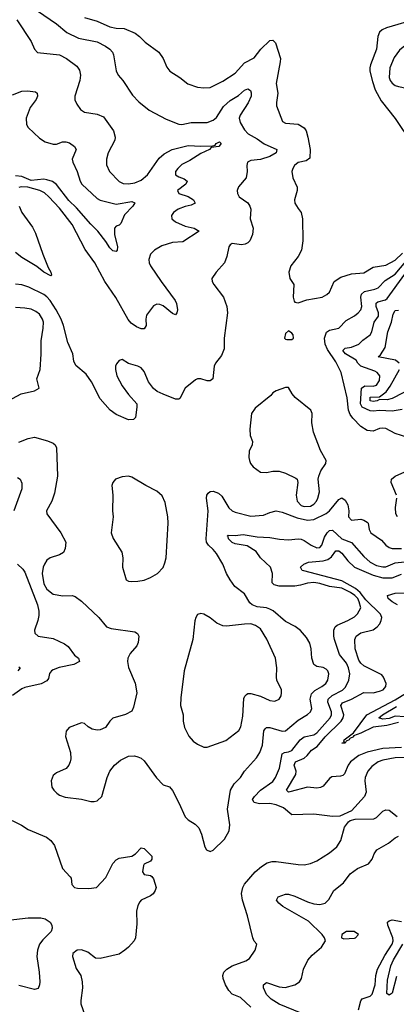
# Model space of a CAD drawing. Header units: inches. Extents: x 884549 to 1028252, y 526810 to 653624.
# Tile 738 of 1056: x 992396 to 994796, y 591106 to 597378. Entities that reach past the tile are written whole.
import ezdxf

# ---------------------------------------------------------------- set-up
doc = ezdxf.new("R2010")
doc.units = ezdxf.units.IN
doc.header["$MEASUREMENT"] = 0
doc.layers.add('A9599', color=7, linetype='Continuous')

msp = doc.modelspace()

# ---------------------------------------------------------------- linework, layer by layer
at = {"layer": 'A9599', "color": 5}
for points, elevation in [([(992510, 597434.3), (992630, 597351.1), (992696.2, 597296.2), (992770, 597259.1), (992890, 597236.3), (992942.3, 597210), (992970.3, 597190), (992987.8, 597170), (992994.5, 597154.5), (993010, 597051), (993024.1, 597024.1), (993054.4, 596990), (993116.1, 596896.1), (993155.4, 596855.4), (993221.8, 596801.8), (993330, 596744.2), (993410, 596711.8), (993430.3, 596710.3), (993490, 596722), (993590, 596723.2), (993630, 596737.5), (993650, 596755), (993695.5, 596824.5), (993736.9, 596863.1), (993790, 596894.7), (993830, 596927.8), (993850, 596937.5), (993866.7, 596926.7), (993872.3, 596912.3), (993870.9, 596890), (993852, 596848), (993801.6, 596770), (993795.5, 596750), (993801.9, 596721.9), (993830, 596675.3), (993852.7, 596650), (993910, 596618), (993954, 596586), (994034.4, 596550), (994030.2, 596530), (993990, 596505.5), (993930, 596486.8), (993870, 596480.5), (993847.7, 596470), (993843, 596450), (993846.4, 596410), (993840.4, 596370), (993790, 596312), (993782, 596290), (993783.7, 596270), (993794.4, 596250), (993850, 596210.4), (993863.1, 596190), (993868.5, 596170), (993865.3, 596110), (993884.6, 596050), (993879, 596010), (993862.6, 595970), (993850, 595956.3), (993833, 595947), (993810, 595944.4), (993750, 595952.6), (993737.4, 595942.6), (993728.7, 595930), (993716.9, 595870), (993701.7, 595830), (993648.4, 595770), (993621.6, 595730), (993622.4, 595710), (993633.4, 595690), (993694.2, 595610), (993715.5, 595550), (993721.3, 595510), (993699.5, 595350), (993699.9, 595280.1), (993681.8, 595238.2), (993644.9, 595190), (993634.9, 595170), (993627.3, 595090), (993610, 595077), (993590, 595077), (993550, 595089.5), (993530, 595089.5), (993517.3, 595082.7), (993450.4, 595030), (993416.2, 594963.8), (993410, 594959.5), (993390, 594961.6), (993310, 594991.6), (993272.7, 595010), (993248, 595028), (993218, 595070), (993190, 595137), (993170, 595159.7), (993150, 595171.1), (993090, 595187), (993050, 595212.3), (993030, 595206), (993013.8, 595186.2), (993007.8, 595170), (993007.1, 595150), (993016.1, 595110), (993050, 595046), (993090.4, 594990), (993142, 594930), (993143, 594910), (993135.2, 594844.8), (993122, 594830), (993090, 594829.7), (993010, 594863), (992973.6, 594890), (992910, 594962.9), (992854.2, 595070), (992820.2, 595120.2), (992754, 595174), (992742, 595202), (992735, 595250), (992702.1, 595322.1), (992675.8, 595430), (992659.9, 595470), (992628.7, 595530), (992590, 595588.1), (992570, 595612.3), (992550, 595627.3), (992453.6, 595673.6), (992410, 595689), (992370, 595693.3)], 2260), ([(992810, 597391.3), (992890, 597367.8), (992971.7, 597331.7), (993010, 597323.8), (993061.2, 597321.2), (993131.8, 597291.8), (993160.8, 597270), (993195.1, 597235.1), (993282.8, 597170), (993310.1, 597130.1), (993334.8, 597074.8), (993353.4, 597050), (993417, 597010), (993468.6, 596968.6), (993530, 596948.3), (993570, 596942.8), (993610, 596946.7), (993690, 596985.7), (993770, 597037.7), (993830, 597102.6), (993890, 597135.5), (993932.9, 597190), (993990, 597244.2), (994010, 597246.4), (994026.4, 597230), (994057.6, 597130), (994057.2, 597110), (994030.2, 596970.2), (994041.1, 596910), (994032, 596850), (994033.4, 596830), (994070.4, 596730), (994090, 596719), (994171.8, 596711.8), (994209.3, 596689.3), (994220.9, 596670), (994233.1, 596630), (994247.4, 596550), (994245.2, 596494.8), (994220.9, 596479.1), (994170, 596468.2), (994147.8, 596450), (994136.1, 596430), (994131.3, 596410), (994136.1, 596370), (994164.9, 596310), (994164.9, 596290), (994148.5, 596230), (994150.4, 596210), (994170, 596174), (994190.4, 596150), (994198, 596110), (994200.3, 595970), (994192, 595910), (994172, 595870), (994123.8, 595810), (994112.2, 595770), (994118, 595730), (994144, 595690), (994139.1, 595610), (994144.5, 595584.5), (994150, 595578), (994170, 595574.8), (994225.9, 595594.1), (994324, 595610), (994353.1, 595626.9), (994370, 595642.8), (994400.9, 595710), (994443, 595737), (994510, 595759.7), (994590, 595764.6), (994650, 595800.5), (994730, 595814.7), (994790, 595844.9), (994835.5, 595890)], 2280), ([(994935.1, 597384.9), (994733.9, 597326.1), (994707, 597313), (994690, 597298.4), (994678, 597270), (994670.2, 597190), (994631.9, 597090), (994628.1, 597070), (994628.4, 597050), (994644.1, 596984.1), (994662.7, 596930), (994700.9, 596860.9), (994788.4, 596748.4), (994893.3, 596593.3)], 2320), ([(992377.1, 597377.1), (992470, 597239.1), (992490.3, 597190.3), (992510, 597168.5), (992650, 597153), (992694, 597130), (992761.4, 597081.4), (992777.1, 597057.1), (992783.6, 597023.6), (992778.6, 596990), (992746.8, 596890), (992747.9, 596867.9), (992760.2, 596840.2), (992784.7, 596804.7), (992808.3, 596788.3), (992890, 596776.9), (992930, 596758.9), (992994.9, 596670), (993005.3, 596630), (993002.6, 596610), (992960.3, 596530), (992950.4, 596490), (992950, 596454), (992968.4, 596410), (993030, 596348), (993055, 596335), (993090, 596331.3), (993130, 596338), (993170, 596354.8), (993209.9, 596390.1), (993284.6, 596495.4), (993316.9, 596523.1), (993369, 596551), (993470, 596576.6), (993550, 596572.4), (993625.6, 596574.4), (993641.5, 596578.5), (993648, 596590), (993670, 596599.5), (993679.5, 596590), (993666, 596570), (993616.7, 596563.3), (993606.3, 596550), (993550, 596526), (993479.7, 596480.3), (993430, 596454.9), (993403.7, 596430), (993390.2, 596410), (993390, 596388.8), (993410, 596376.1), (993444.3, 596364.3), (993464.4, 596350), (993455.8, 596330), (993403, 596290), (993410.4, 596270.4), (993470.9, 596250.9), (993504.9, 596230), (993513.7, 596210), (993490, 596196.4), (993450, 596188.2), (993406.3, 596170), (993377.4, 596150), (993363.1, 596130), (993365.3, 596110), (993389.4, 596089.4), (993450, 596062.3), (993509.2, 596049.2), (993539.5, 596030), (993436.4, 595963.6), (993370, 595958.3), (993303, 595937), (993255.3, 595910), (993230, 595883.6), (993219.7, 595850), (993221.6, 595830), (993230, 595810.4), (993297.8, 595710), (993387.1, 595590), (993396.1, 595570), (993401.2, 595530), (993397.4, 595510), (993390, 595498.4), (993370, 595506.2), (993310, 595554.6), (993290, 595563.9), (993270, 595565.1), (993250, 595554.7), (993205, 595495), (993199.8, 595470), (993202.7, 595430), (993190, 595408.8), (993170, 595409), (993140.8, 595420.8), (993105.7, 595445.7), (993087.1, 595467.2), (993008.3, 595608.3), (992938.5, 595710), (992875.7, 595830), (992812.9, 595912.9), (992730, 596072.7), (992650, 596176.8), (992581.8, 596250), (992554.7, 596274.7), (992525.4, 596290), (992447.3, 596310), (992406.2, 596313.8), (992391.4, 596308.6)], 2240), ([(992350, 596898.2), (992410, 596923), (992445.2, 596925.2), (992497.3, 596917.3), (992508.2, 596910), (992510.3, 596890), (992501.1, 596870), (992462.5, 596817.5), (992437.8, 596750), (992438.7, 596710), (992450.3, 596690.3), (992523.2, 596623.2), (992559.3, 596599.3), (992610, 596584.2), (992630, 596584.5), (992670, 596599), (992690, 596600.5), (992714.2, 596594.2), (992745.3, 596570), (992755.4, 596550), (992730.9, 596490), (992735, 596470), (992763.5, 596410), (992781.4, 596350), (992792.3, 596330), (992890, 596239.3), (992910, 596228.7), (993010, 596203.2), (993110, 596220.4), (993130.3, 596210.3), (993117.6, 596190), (993064.6, 596135.4), (993041.1, 596078.9), (993030.2, 596069.8), (993010, 596062.9), (993000.3, 596050), (993000.2, 596010), (993018.6, 595930), (993016.5, 595910), (993010, 595901.6), (992990, 595905.1), (992970, 595923.6), (992944.9, 595964.9), (992895.1, 596030), (992850, 596074.5), (992758.7, 596178.7), (992710, 596225.1), (992630, 596327.4), (992606, 596346), (992570, 596358.7), (992550, 596361.1), (992470, 596353.9), (992410, 596379.1), (992370, 596382.5)], 2220), ([(992391.8, 596190), (992409.5, 596150), (992477.2, 596057.2), (992496.9, 596016.9), (992544.3, 595884.3), (992578.3, 595798.3), (992594, 595770), (992598.8, 595750), (992594.4, 595745.6), (992550, 595769.8), (992505.4, 595805.4), (992410, 595863.7), (992370, 595894.2)], 2240), ([(994910, 594704.5), (994790, 594741.6), (994730, 594773), (994710, 594776.5), (994690, 594772.7), (994650, 594756), (994610, 594761.6), (994570, 594786.1), (994518.8, 594838.8), (994502.4, 594862.4), (994491.8, 594890), (994483.6, 594970), (994445.9, 595130), (994410, 595198.5), (994357.1, 595277.1), (994342.8, 595310), (994337.9, 595350), (994351.8, 595388.2), (994370, 595400.7), (994430, 595412.6), (994477.6, 595462.4), (994530, 595491.3), (994553.3, 595510), (994569.8, 595530), (994576.2, 595550), (994571.1, 595610), (994574, 595630), (994592.8, 595647.2), (994659.2, 595660.8), (994681.4, 595670), (994724.6, 595715.4), (994790, 595757.5), (994901.8, 595890)], 2260), ([(994834.4, 594894.4), (994770, 594883.4), (994690, 594888.4), (994650, 594884.5), (994630, 594887.2), (994579.9, 594910), (994567.7, 594930), (994573.6, 595030), (994595.1, 595044.9), (994650, 595043.1), (994670.6, 595049.4), (994690, 595080.5), (994690.7, 595110), (994675.4, 595130), (994658.9, 595138.9), (994570.2, 595170.2), (994551.4, 595190), (994540.9, 595210), (994472.2, 595250), (994455.3, 595270), (994470, 595285.4), (994510, 595291), (994557.6, 595310), (994582.8, 595337.2), (994628.8, 595371.2), (994640.6, 595390), (994655.3, 595450), (994682.7, 595490), (994682.2, 595510), (994668.8, 595550), (994667.5, 595572.5), (994678.6, 595581.4), (994727, 595593), (994738.3, 595601.7), (994850, 595757)], 2240), ([(992290, 594932.9), (992405.7, 594994.3), (992490, 595014.4), (992520.9, 595030), (992506.3, 595090), (992525.8, 595150), (992533.5, 595246.5), (992532.5, 595332.5), (992546.7, 595413.3), (992547.1, 595450), (992541.3, 595470), (992521.5, 595501.5), (992499.8, 595519.8), (992470, 595533.9), (992430, 595541.1), (992370, 595543.9)], 2280), ([(994814.6, 595190), (994791.2, 595210), (994680.5, 595230), (994696.4, 595243.6), (994724.5, 595290), (994741.5, 595390), (994766, 595450), (994777, 595503), (994790, 595524.4), (994810, 595527)], 2220), ([(994905.5, 595034.4), (994770, 594964.8), (994737.2, 594957.2), (994690, 594958), (994674.9, 594950), (994650, 594946.7), (994628.8, 594950), (994630, 594973.4), (994690, 594976.4), (994732.5, 595007.5), (994757.6, 595042.4), (994816.4, 595150)], 2220), ([(992390, 594685.7), (992450, 594710.3), (992490, 594718), (992574.3, 594694.3), (992610, 594679.3), (992622, 594670), (992630.4, 594650), (992636.9, 594470), (992618.9, 594361.1), (992601.7, 594310), (992567.2, 594250), (992568.7, 594230), (992657.6, 594110), (992690.4, 594050), (992686.4, 594010), (992675.5, 593984.5), (992650.8, 593970), (992590, 593950.6), (992570, 593934.2), (992553.7, 593910), (992545.4, 593890), (992538.9, 593850), (992550, 593784.6), (992570.2, 593750), (992610, 593717.4), (992671.3, 593708.7), (992730, 593710.4), (992750, 593704), (992790, 593673.4), (992901.6, 593570), (992950.4, 593510.4), (992979.9, 593499.9), (993130, 593477.6), (993147.1, 593467.1), (993156.4, 593450), (993152.2, 593410), (993143.1, 593390), (993100.4, 593339.6), (993085.7, 593310), (993084.2, 593290), (993090, 593251.3), (993131.2, 593151.2), (993142, 593090), (993120.9, 592999.1), (993110, 592974), (993070, 592952), (992990, 592929.2), (992970, 592909), (992942.8, 592870), (992910, 592854.5), (992890, 592851.8), (992858.7, 592858.7), (992832.9, 592872.9), (992810, 592895.1), (992790, 592898), (992710.5, 592869.5), (992693.2, 592846.8), (992688.1, 592811.9), (992720.3, 592710), (992722, 592670), (992717, 592650), (992708.4, 592630), (992691.7, 592608.3), (992630, 592579.5), (992610, 592562.7), (992596.4, 592530), (992601.3, 592490), (992613, 592470), (992633.4, 592450), (992650, 592438.4), (992685.3, 592425.2), (992790, 592411.8), (992850, 592398.4), (992870, 592397.1), (992890, 592403), (992919.5, 592430), (992953.6, 592550), (992971.6, 592590), (992999.5, 592630), (993038.6, 592661.4), (993090, 592686), (993128.1, 592688.1), (993150, 592683), (993170, 592673.4), (993190, 592656.3), (993269.1, 592549.1), (993310, 592504.9), (993350, 592490.6), (993370, 592468), (993411.4, 592390), (993450, 592299.1), (993470, 592280.4), (993513.9, 592253.9), (993537.6, 592230), (993554, 592190), (993575.5, 592110), (993587.7, 592090), (993610, 592078.8), (993630, 592086.8), (993702.3, 592157.7), (993731.8, 592210), (993735.6, 592250), (993720.4, 592350), (993738.7, 592470), (993763.1, 592510), (993802.4, 592550), (993828.2, 592590), (993904.8, 592675.2), (993927.6, 592710), (993943.4, 592756.6), (993952.3, 592847.7), (993959.6, 592860.4), (993970, 592870.2), (993989.8, 592870.2), (994070, 592845), (994090, 592847.3), (994170, 592916.8), (994230, 592951.6), (994249.7, 592970), (994257.2, 592990), (994247.4, 593050), (994256.4, 593083.5), (994276.2, 593103.8), (994322.2, 593130), (994346.8, 593150), (994359.5, 593170), (994366.6, 593210), (994359.8, 593230), (994350, 593241.2), (994330, 593251.9), (994290, 593258.7), (994270.7, 593270.7), (994257.8, 593310), (994254.1, 593370), (994245.5, 593405.5), (994223.4, 593443.4), (994186.4, 593486.4), (994151.5, 593511.5), (994090, 593544.8), (994011.4, 593611.4), (993990, 593623.1), (993970, 593630.7), (993910, 593637.7), (993878, 593650), (993863.6, 593663.6), (993830, 593720.4), (993767.1, 593767.1), (993736.9, 593810), (993714.5, 593850), (993689.8, 593910), (993650, 593976.9), (993630, 594003.5), (993599.1, 594030), (993587.8, 594050), (993585.3, 594070), (993596.9, 594250), (993586, 594330), (993589.9, 594350.1), (993597.5, 594362.5), (993610, 594371.4), (993630, 594374.2), (993662.4, 594362.4), (993683.6, 594343.6), (993730, 594268.8), (993750, 594250.3), (993770, 594240.8), (993870, 594215.9), (993950, 594222.6), (993990, 594239.7), (994031.1, 594248.9), (994070, 594241.3), (994163.9, 594203.9), (994230, 594190.1), (994270, 594194), (994350, 594231.4), (994371.2, 594250), (994430, 594322), (994450, 594332.2), (994470, 594317.1), (994488.4, 594288.4), (994494.9, 594250), (994492.2, 594210), (994510, 594190.4), (994570, 594196.2), (994590.4, 594190), (994610, 594177.4), (994618, 594170), (994624.2, 594130), (994633.1, 594110), (994703.1, 594063.1), (994730.3, 594030), (994750, 594015.6), (994770, 594009.6), (994830, 594009)], 2260), ([(994797.3, 594350), (994764.1, 594430), (994766, 594450), (994789.6, 594470), (994850, 594498.6)], 2260), ([(992382.5, 594462.5), (992398.4, 594450), (992410, 594424.7), (992409.2, 594390), (992359.2, 594250)], 2240), ([(994803.2, 594210), (994793.5, 594230), (994791.5, 594270), (994800.4, 594330)], 2260), ([(994850, 592678.9), (994790, 592675.2), (994710, 592661.2), (994680.2, 592650), (994640.1, 592619.9), (994614.3, 592590), (994598, 592550), (994596.2, 592530), (994603.8, 592456.2), (994594.3, 592430), (994510, 592339.3), (994436.5, 592303.5), (994390, 592301.5), (994270, 592316.8), (994130, 592313.3), (994076.7, 592356.7), (994030, 592375.7), (993990, 592385.4), (993923.5, 592383.5), (993891.4, 592391.4), (993879.8, 592410), (993892.3, 592430), (993930.6, 592470), (994010, 592524.3), (994027.5, 592550), (994052.1, 592610), (994070, 592702.3), (994082.9, 592710), (994110, 592713.8), (994130, 592722.8), (994183.4, 592790), (994209.6, 592810.4), (994270, 592821.7), (994290, 592835), (994375.6, 592930), (994384.2, 592950), (994383.8, 592970), (994359.7, 593030), (994362.8, 593050), (994386.7, 593073.3), (994453.1, 593106.9), (994473.3, 593126.7), (994494.1, 593170), (994500.2, 593210), (994491.5, 593250), (994479.6, 593279.6), (994435, 593335), (994402.9, 593430), (994398.3, 593450), (994398.2, 593490), (994407, 593510), (994418.9, 593521.1), (994487.1, 593550), (994530, 593574.7), (994550, 593592.9), (994569.3, 593630.7), (994560.1, 593670), (994550.2, 593690), (994532.9, 593710), (994503.8, 593730), (994450, 593756), (994370, 593767.1), (994310, 593786.8), (994270, 593793), (994231, 593789), (994185.1, 593774.9), (994150.2, 593769.8), (994049.9, 593769.9), (994017, 593777), (994004.7, 593790), (994006.6, 593850), (993994.1, 593890), (993930.7, 593950), (993903, 593990), (993846.2, 594026.2), (993770, 594039.1), (993750, 594046.7), (993727.1, 594070), (993725.3, 594085.3), (993718, 594090), (993725.9, 594094.1), (993770, 594091.6), (993821.3, 594098.7), (993910, 594083.5), (993990, 594080.1), (994051.1, 594068.9), (994110, 594065.6), (994170, 594071.7), (994189.4, 594069.4), (994210, 594060.6), (994254.6, 594030), (994290, 594014.3), (994310, 594016.5), (994321.1, 594030), (994339.4, 594080.6), (994356.5, 594110), (994370, 594123.1), (994390, 594125.1), (994450, 594071.7), (994510, 594047.5), (994590, 593957.5), (994630, 593921.3), (994670, 593901), (994710, 593892), (994730, 593893.1), (994790, 593917.1), (994890, 593929.7)], 2240), ([(994830, 592742.8), (994710, 592735), (994610, 592712.9), (994558.1, 592690), (994504.7, 592650), (994489.6, 592630), (994465.7, 592574.3), (994455.9, 592564.1), (994440.9, 592559.1), (994385.1, 592554.9), (994370, 592545.2), (994330, 592496.5), (994313.1, 592486.9), (994290, 592483.7), (994230, 592488.6), (994118.4, 592458.4), (994110, 592457.9), (994096, 592470), (994155.3, 592570), (994157.3, 592590), (994144.5, 592630), (994154.9, 592650), (994210, 592673.3), (994229.3, 592690), (994256, 592724), (994292.3, 592747.7), (994343, 592810), (994444.7, 592910), (994458.4, 592930), (994461.7, 592950), (994442.5, 593010), (994453.5, 593026.5), (994510, 593050.1), (994590, 593091.7), (994650, 593090.6), (994690, 593100.5), (994711.9, 593110), (994730.6, 593130.6), (994731.3, 593150), (994715, 593190), (994704.4, 593204.4), (994590, 593261.8), (994570, 593278.3), (994558.5, 593298.5), (994534.5, 593370), (994532, 593430), (994540.3, 593450), (994570, 593472.1), (994648.4, 593491.6), (994674.2, 593510), (994691, 593529), (994700.7, 593550), (994703.4, 593570), (994695, 593590), (994602.4, 593682.4), (994565.4, 593730), (994535.5, 593755.5), (994450, 593803.5), (994206.4, 593866.4), (994197.2, 593870), (994186, 593890), (994207.2, 593910), (994237.3, 593922.7), (994330, 593931.3), (994359.9, 593940.1), (994382.9, 593957.1), (994410, 593995.3), (994430, 593995.3), (994450, 593979.8), (994486.5, 593930), (994530, 593891.4), (994650, 593839.8), (994710, 593822.1), (994770, 593822.6), (994830, 593845.7)], 2220), ([(992381.3, 593910), (992416.8, 593876.8), (992430, 593857.6), (992510.1, 593650), (992518.2, 593610), (992517.4, 593582.6), (992511.5, 593550), (992490.3, 593490), (992492.4, 593470), (992514.8, 593450), (992610, 593436.4), (992682, 593402), (992704.1, 593384.1), (992745.3, 593330), (992772, 593310), (992777.6, 593290), (992742, 593270), (992647.8, 593252.2), (992610, 593237.3), (992598.3, 593230), (992587.1, 593212.9), (992579.1, 593180.9), (992570, 593166), (992532.7, 593147.3), (992430, 593123.8), (992410, 593115.5), (992350, 593073.5)], 2240), ([(994804, 593650), (994769.1, 593670), (994744.9, 593690), (994739.8, 593710), (994790, 593724.5), (994931.5, 593728.5)], 2180), ([(992390, 593254.7), (992398.4, 593250), (992383.7, 593230)], 2220), ([(994810, 592901.9), (994737.1, 592882.9), (994649.5, 592870.5), (994570, 592832.2), (994524.5, 592815.6), (994523.2, 592810), (994500.9, 592799.1), (994496.4, 592790), (994477.2, 592782.8), (994470, 592769.9), (994449.9, 592769.9), (994469.4, 592770.6), (994462.4, 592782.4), (994464, 592790), (994524, 592836), (994608.2, 592950), (994790, 593046.4), (994861.6, 593090)], 2180), ([(994850, 592936.4), (994790, 592940.8), (994750, 592927.3), (994710, 592921.4), (994685.7, 592930), (994707.7, 592950), (994797.6, 593002.4)], 2160), ([(992287, 592307), (992406.7, 592246.7), (992450, 592219.6), (992567.7, 592170), (992595.5, 592150), (992617.4, 592117.4), (992670, 591971.3), (992718.8, 591918.8), (992724, 591910), (992727.7, 591870), (992746, 591850), (992765.5, 591845.5), (992836.4, 591843.6), (992886, 591850), (992945.5, 591914.5), (992990, 592003.8), (993010, 592027), (993030, 592036.1), (993111, 592049), (993134.7, 592065.2), (993170, 592102), (993190, 592099.1), (993238.8, 592050), (993238, 592030), (993230, 592018), (993190, 591998), (993184.7, 591990), (993178, 591950), (993190, 591932), (993230, 591926.8), (993239.3, 591919.3), (993250, 591906), (993265.5, 591850), (993260.5, 591830), (993246.8, 591810), (993230, 591796), (993170.6, 591769.4), (993161.6, 591758.4), (993150, 591735.3), (993140.6, 591699.4), (993142.3, 591617.7), (993134.4, 591530), (993126, 591510), (993090.2, 591469.8), (993065.5, 591450), (993030, 591426.3), (992910, 591396.9), (992880.4, 591400.4), (992830, 591438), (992790, 591454), (992762.8, 591450), (992734.4, 591430), (992731.8, 591410), (992755.1, 591335.1), (992784.9, 591290), (992794, 591250), (992797, 591210), (992784.9, 591130), (992786.7, 591110), (992814, 591030)], 2240), ([(993868.3, 591088.3), (993803.7, 591150), (993750, 591171.6), (993730, 591194), (993707.6, 591230), (993692.1, 591270), (993689.8, 591290), (993697.6, 591310), (993716, 591330), (993750, 591350.9), (993836.9, 591383.1), (993861.4, 591398.5), (993897.2, 591450), (993908, 591488), (993890, 591508), (993881.2, 591530), (993848.6, 591670), (993815.8, 591770), (993810.8, 591810.8), (993817.8, 591850), (993830, 591870.3), (993897, 591950), (993936.6, 591983.4), (993973.1, 592006.9), (994005.3, 592014.7), (994030, 592015.3), (994170, 591995.6), (994210, 591994.6), (994250, 592003.7), (994290, 592019.1), (994369.8, 592070), (994417.6, 592110), (994443.8, 592150), (994465.2, 592234.8), (994491.1, 592268.9), (994503.3, 592276.7), (994534.9, 592285.1), (994652.9, 592287.1), (994670, 592296.4), (994710, 592336.5), (994730, 592344.9), (994750, 592342.7), (994802.5, 592302.5)], 2240), ([(994190.7, 591050), (994050, 591106.7), (993998.1, 591138.1), (993969.2, 591169.2), (993949.4, 591210), (993949.9, 591230.1), (993970, 591244.1), (994050, 591217.3), (994087.7, 591212.3), (994149.7, 591230), (994180.5, 591250), (994192.8, 591270), (994205.6, 591330), (994232.9, 591387.1), (994260.6, 591419.4), (994319.6, 591470), (994346, 591510), (994339.5, 591530), (994323.6, 591550), (994236.5, 591636.5), (994073.3, 591730), (994048.7, 591750), (994033, 591770), (994042.7, 591790), (994090, 591807.4), (994110, 591806.5), (994150, 591795.2), (994230, 591758), (994270, 591746.8), (994310, 591741.8), (994343.6, 591750), (994366.6, 591773.4), (994398.6, 591830), (994459.6, 591880.4), (994502.3, 591937.7), (994549.7, 591970), (994618.7, 592001.3), (994642.6, 592030), (994655.5, 592064.5), (994671.3, 592090), (994746.8, 592133.2), (994790, 592166.8), (994810, 592176.6)], 2220), ([(992209.3, 591629.3), (992450, 591656.6), (992530, 591656.5), (992558, 591650), (992590.3, 591630), (992602, 591610), (992603.7, 591590), (992597, 591570), (992543.4, 591516.6), (992523.1, 591490), (992508.8, 591450), (992506.3, 591410), (992520.3, 591310), (992523.6, 591250), (992522.6, 591230), (992514, 591206), (992490, 591199.7), (992390, 591226.8)], 2220), ([(994554.8, 591070), (994571.1, 591128.9), (994579.6, 591140.4), (994630, 591157), (994642.6, 591170), (994662.6, 591230), (994666.3, 591290), (994676, 591330), (994722.3, 591417.7), (994771, 591490), (994775.8, 591510), (994774.1, 591530), (994741.7, 591610), (994740.8, 591630), (994750, 591638.6), (994770, 591644.2), (994830, 591633.6)], 2180), ([(994797.8, 591282.2), (994770, 591177.8), (994750, 591165.2), (994735.6, 591175.6), (994741, 591259), (994760.9, 591350), (994779.1, 591390), (994838.2, 591490)], 2160)]:
    msp.add_lwpolyline(points, dxfattribs=dict(at, elevation=elevation))
for points, elevation in [([(995050, 597294.4), (994970, 597284.6), (994945.9, 597274.1), (994872.3, 597227.7), (994816.3, 597183.7), (994783, 597137), (994756.1, 597070), (994751, 597010), (994757.2, 596990), (994770, 596973.3), (994790, 596959.3), (994810, 596952.7), (994993.1, 596913.1), (995090, 596874.4), (995110, 596876.4), (995130, 596888.2), (995149.6, 596910.3), (995154.7, 596950), (995119.8, 597050), (995105.9, 597190), (995093.1, 597253.1), (995079.8, 597279.8), (995069.4, 597289.4)], 2340), ([(994110, 595395.3), (994090, 595378), (994084.7, 595350), (994090, 595342), (994099.6, 595339.6), (994130, 595341), (994142, 595350), (994139, 595370), (994130, 595382)], 2280), ([(994090, 595035.3), (994030, 595014), (994010, 595001.2), (993995.8, 594984.2), (993896.5, 594903.5), (993873, 594870), (993862.4, 594770), (993866, 594730), (993880.4, 594690), (993878.4, 594670), (993859.5, 594630), (993857.1, 594590), (993860.5, 594570), (993868, 594550), (993884.9, 594530), (993930, 594495.5), (993970, 594492.4), (994010, 594501.7), (994050, 594501.7), (994090, 594488.7), (994157, 594457), (994164.4, 594450), (994168.9, 594430), (994158.5, 594350), (994164.5, 594310), (994190, 594283.1), (994210, 594276.6), (994250, 594279.6), (994270, 594291.5), (994286.8, 594310), (994297.3, 594330), (994306, 594370), (994299.4, 594450), (994302.2, 594470), (994315.4, 594504.6), (994346.3, 594550), (994349.6, 594570), (994313.5, 594633.5), (994269.2, 594750), (994259, 594810), (994260.4, 594870), (994250.8, 594890), (994151.9, 594971.9), (994133.5, 594993.5), (994110, 595034)], 2280), ([(993090, 594469.4), (993050, 594466), (993006, 594450), (992990.6, 594429.4), (992984, 594410), (992990.6, 594350), (992988.7, 594250), (992992.2, 594210), (992978.4, 594110), (992992.1, 594072.1), (993046.6, 593986.6), (993053.4, 593950), (993050.4, 593890), (993074.8, 593810), (993090, 593800.5), (993110, 593799.3), (993150, 593800.5), (993190, 593808.5), (993230, 593824.2), (993274, 593850), (993310.9, 593889.1), (993322, 593918), (993329.7, 593950.3), (993343.5, 594170), (993341, 594210), (993322.6, 594302.6), (993304.9, 594344.9), (993270, 594374.5), (993199.3, 594410), (993110, 594464.5)], 2280), ([(993550, 593595.1), (993530, 593589.2), (993518, 593570), (993512.1, 593547.9), (993498.7, 593430), (993444, 593230), (993422.7, 593057.3), (993421.8, 593010), (993437.3, 592950), (993438.7, 592910), (993447, 592870), (993473.3, 592813.3), (993502, 592782), (993530, 592762.4), (993570, 592744), (993590, 592744.9), (993710, 592786.3), (993793.1, 592850), (993806.3, 592873.6), (993819.1, 592940.9), (993825.7, 593054.3), (993830.9, 593069.1), (993841, 593079), (993850, 593085.3), (993870, 593086), (993930, 593069.3), (993990, 593041.7), (994022.4, 593037.6), (994050.6, 593049.4), (994062.4, 593070), (994065.8, 593090), (994063.8, 593110), (994036, 593170), (994032.1, 593190), (994034.4, 593250), (994026.3, 593310), (993971.6, 593431.6), (993930, 593497.7), (993899.3, 593519.3), (993868.9, 593528.9), (993828, 593528), (993713.9, 593513.9), (993690, 593517.2), (993652.7, 593532.7), (993610, 593567.3), (993570, 593592)], 2280), ([(994528.7, 591570), (994478, 591570), (994448.2, 591550), (994446.8, 591530), (994462.8, 591522.8), (994530, 591527.6), (994537.2, 591530), (994554.5, 591550)], 2220)]:
    msp.add_lwpolyline(points, close=True, dxfattribs=dict(at, elevation=elevation))

doc.saveas('drawing.dxf')
